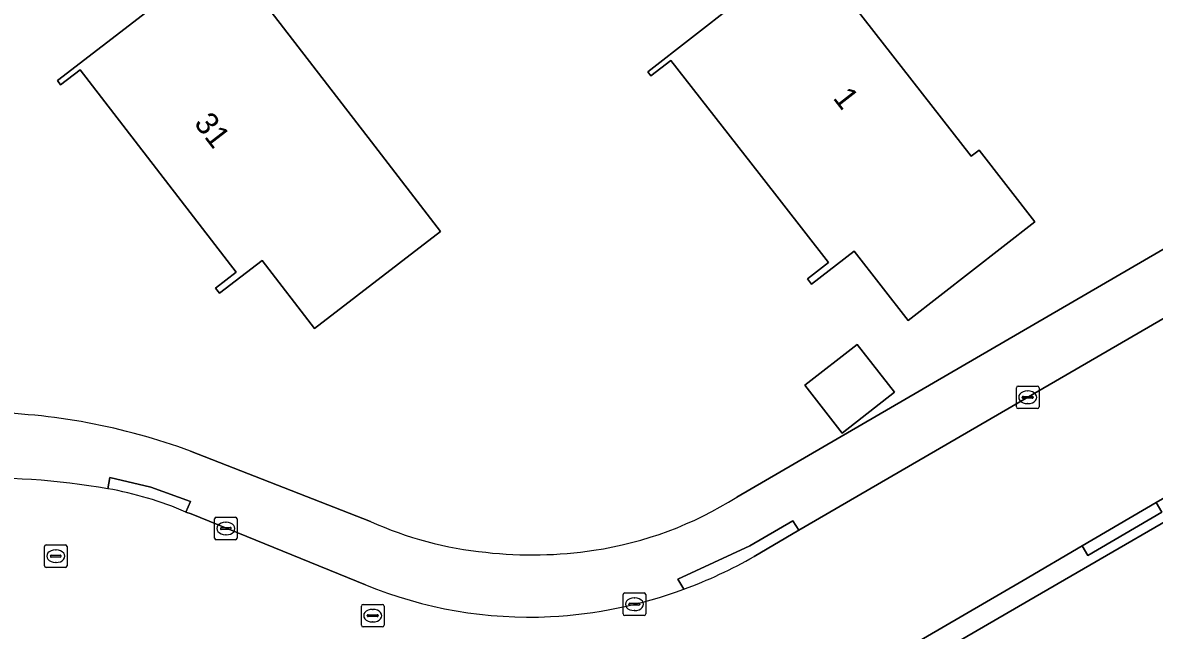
# Model space of a CAD drawing. Extents: x 159352 to 160617, y 385888 to 387323.
# Drawn here: x 160273.3 to 160323.4, y 386469.1 to 386496 of the extents above; entities that cross this region are included whole.
import ezdxf

# ---------------------------------------------------------------- set-up
doc = ezdxf.new("R2010")
doc.units = 0
for name, color, linetype in [('IMGEO_Erf', 7, 'Continuous'), ('IMGEO_Kolk', 7, 'Continuous'), ('IMGEO_Pand', 7, 'Continuous'), ('IMGEO_Pand_nummerreeks', 7, 'Continuous'), ('IMGEO_Rijbaan_lokaal_open', 7, 'Continuous'), ('IMGEO_Rioolput', 7, 'Continuous'), ('IMGEO_Voetpad_open', 7, 'Continuous')]:
    doc.layers.add(name, color=color, linetype=linetype)

msp = doc.modelspace()

# ---------------------------------------------------------------- linework, layer by layer
at = {"layer": 'IMGEO_Erf'}
for points in [[(160315.332, 386490.075), (160315.675, 386490.342), (160318.145, 386487.17), (160312.534, 386482.8), (160310.143, 386485.87), (160308.258, 386484.402), (160308.077, 386484.634), (160309.008, 386485.359), (160305.936, 386489.304), (160302.032, 386494.316), (160301.15, 386493.628), (160301.013, 386493.804), (160304.882, 386496.817), (160302.521, 386499.85), (160302.714, 386500), (160304.062, 386501.05), (160305.513, 386502.18), (160304.541, 386503.428), (160306.789, 386505.179), (160307.761, 386503.931), (160308.006, 386504.122), (160310.647, 386500.731), (160309.708, 386500), (160308.397, 386498.979)], [(160288.779, 386490.703), (160291.83, 386486.742), (160286.254, 386482.448), (160283.934, 386485.46), (160282.039, 386484.001), (160281.863, 386484.228), (160282.777, 386484.932), (160275.871, 386493.898), (160275.01, 386493.234), (160274.867, 386493.42), (160278.829, 386496.471), (160282.286, 386499.134)], [(160311.938, 386479.616), (160309.613, 386477.806), (160307.961, 386479.927), (160310.285, 386481.738)]]:
    msp.add_lwpolyline(points, close=True, dxfattribs=at)
for points in [[(160304.952, 386474.975), (160333.618, 386491.636)], [(160282.655, 386438.417), (160283.982, 386436.851), (160287.744, 386440.125), (160297.549, 386428.762), (160299.519, 386426.479), (160345.818, 386453.664), (160350.519, 386456.414), (160336.2, 386481.011), (160318.165, 386470.564), (160309.647, 386465.615)], [(160280.755, 386477.009), (160288.725, 386473.9)]]:
    msp.add_lwpolyline(points, dxfattribs=at)
for centre, radius, start, end in [((160271.177, 386451.217), 27.513, 69.6278, 89.3214), ((160296.22, 386488.79), 16.344, 278.4691, 302.2951), ((160295.46, 386488.838), 16.386, 245.729, 264.3245), ((160295.884, 386490.57), 18.154, 263.5353, 278.6907)]:
    msp.add_arc(centre, radius, start, end, dxfattribs=at)
at = {"layer": 'IMGEO_Kolk'}
for p, q in [((160317.331, 386478.969), (160317.331, 386479.821)), ((160317.406, 386479.895), (160318.258, 386479.895)), ((160317.59, 386479.389), (160317.59, 386479.401)), ((160317.633, 386479.438), (160318.031, 386479.438)), ((160317.819, 386479.675), (160317.844, 386479.675)), ((160318.074, 386479.401), (160318.074, 386479.389)), ((160318.332, 386479.821), (160318.332, 386478.969)), ((160318.028, 386479.352), (160317.63, 386479.352)), ((160317.842, 386479.115), (160317.817, 386479.115)), ((160318.258, 386478.895), (160317.406, 386478.895)), ((160281.825, 386473.159), (160281.825, 386474.011)), ((160281.9, 386474.085), (160282.752, 386474.085)), ((160282.826, 386474.011), (160282.826, 386473.159)), ((160282.084, 386473.579), (160282.084, 386473.591)), ((160282.522, 386473.542), (160282.124, 386473.542)), ((160282.127, 386473.628), (160282.525, 386473.628)), ((160282.313, 386473.865), (160282.338, 386473.865)), ((160282.568, 386473.591), (160282.568, 386473.579)), ((160282.752, 386473.085), (160281.9, 386473.085)), ((160282.336, 386473.305), (160282.311, 386473.305)), ((160299.917, 386469.806), (160299.917, 386470.658)), ((160299.992, 386470.732), (160300.844, 386470.732)), ((160300.405, 386470.512), (160300.43, 386470.512)), ((160300.918, 386470.658), (160300.918, 386469.806)), ((160300.176, 386470.226), (160300.176, 386470.238)), ((160300.614, 386470.189), (160300.216, 386470.189)), ((160300.219, 386470.275), (160300.617, 386470.275)), ((160300.428, 386469.952), (160300.403, 386469.952)), ((160300.66, 386470.238), (160300.66, 386470.226)), ((160300.844, 386469.732), (160299.992, 386469.732))]:
    msp.add_line(p, q, dxfattribs=at)
for points in [[(160317.331, 386478.969), (160317.331, 386479.821)], [(160317.406, 386479.895), (160318.258, 386479.895)], [(160318.332, 386479.821), (160318.332, 386478.969)], [(160318.258, 386478.895), (160317.406, 386478.895)], [(160281.825, 386473.159), (160281.825, 386474.011)], [(160281.9, 386474.085), (160282.752, 386474.085)], [(160282.826, 386474.011), (160282.826, 386473.159)], [(160282.752, 386473.085), (160281.9, 386473.085)], [(160299.917, 386469.806), (160299.917, 386470.658)], [(160299.992, 386470.732), (160300.844, 386470.732)], [(160300.918, 386470.658), (160300.918, 386469.806)], [(160300.844, 386469.732), (160299.992, 386469.732)]]:
    msp.add_lwpolyline(points, dxfattribs=at)
for centre, radius, start, end in [((160317.408, 386479.819), 0.0765, 91.552, 178.448), ((160317.408, 386479.819), 0.0765, 91.552, 178.448), ((160317.63, 386479.398), 0.0403, 85.8775, 175.7526), ((160318.035, 386479.4), 0.0386, 1.7309, 96.639), ((160318.256, 386479.819), 0.0765, 1.552, 88.448), ((160318.256, 386479.819), 0.0765, 1.552, 88.448), ((160317.408, 386478.971), 0.0765, 181.552, 268.448), ((160317.408, 386478.971), 0.0765, 181.552, 268.448), ((160317.627, 386479.388), 0.0366, 178.938, 274.7102), ((160318.031, 386479.395), 0.043, 264.8664, 352.4533), ((160318.256, 386478.971), 0.0765, 271.552, 358.448), ((160318.256, 386478.971), 0.0765, 271.552, 358.448), ((160281.902, 386474.009), 0.0765, 91.552, 178.448), ((160281.902, 386474.009), 0.0765, 91.552, 178.448), ((160282.75, 386474.009), 0.0765, 1.552, 88.448), ((160282.75, 386474.009), 0.0765, 1.552, 88.448), ((160282.124, 386473.588), 0.0403, 85.8775, 175.7526), ((160282.121, 386473.578), 0.0366, 178.938, 274.7102), ((160282.525, 386473.585), 0.043, 264.8664, 352.4533), ((160282.529, 386473.59), 0.0386, 1.7309, 96.639), ((160281.902, 386473.161), 0.0765, 181.552, 268.448), ((160281.902, 386473.161), 0.0765, 181.552, 268.448), ((160282.75, 386473.161), 0.0765, 271.552, 358.448), ((160282.75, 386473.161), 0.0765, 271.552, 358.448), ((160299.994, 386470.656), 0.0765, 91.552, 178.448), ((160299.994, 386470.656), 0.0765, 91.552, 178.448), ((160300.842, 386470.656), 0.0765, 1.552, 88.448), ((160300.842, 386470.656), 0.0765, 1.552, 88.448), ((160300.216, 386470.235), 0.0403, 85.8775, 175.7526), ((160300.213, 386470.225), 0.0366, 178.938, 274.7102), ((160300.617, 386470.232), 0.043, 264.8664, 352.4533), ((160300.621, 386470.237), 0.0386, 1.7309, 96.639), ((160299.994, 386469.808), 0.0765, 181.552, 268.448), ((160299.994, 386469.808), 0.0765, 181.552, 268.448), ((160300.842, 386469.808), 0.0765, 271.552, 358.448), ((160300.842, 386469.808), 0.0765, 271.552, 358.448)]:
    msp.add_arc(centre, radius, start, end, dxfattribs=at)
for centre, major_axis, ratio, start_param, end_param in [((160317.818, 386479.395), (-0.387, 0.002), 0.722429, 4.712389, 7.853982), ((160317.843, 386479.395), (-0.39, 0.002), 0.717154, 1.570796, 4.712389), ((160282.312, 386473.585), (-0.387, 0.002), 0.722429, 4.712389, 7.853982), ((160282.337, 386473.585), (-0.39, 0.002), 0.717154, 1.570796, 4.712389), ((160300.404, 386470.232), (-0.387, 0.002), 0.722429, 4.712389, 7.853982), ((160300.429, 386470.232), (-0.39, 0.002), 0.717154, 1.570796, 4.712389)]:
    msp.add_ellipse(centre, major_axis=major_axis, ratio=ratio, start_param=start_param, end_param=end_param, dxfattribs=at)
at = {"layer": 'IMGEO_Pand'}
for points in [[(160308.397, 386498.979), (160309.708, 386500), (160310.647, 386500.731), (160308.006, 386504.122), (160307.761, 386503.931), (160306.789, 386505.179), (160304.541, 386503.428), (160305.513, 386502.18), (160304.062, 386501.05), (160302.714, 386500), (160302.521, 386499.85), (160304.882, 386496.817), (160301.013, 386493.804), (160301.15, 386493.628), (160302.032, 386494.316), (160305.936, 386489.304), (160309.008, 386485.359), (160308.077, 386484.634), (160308.258, 386484.402), (160310.143, 386485.87), (160312.534, 386482.8), (160318.145, 386487.17), (160315.675, 386490.342), (160315.332, 386490.075)], [(160274.867, 386493.42), (160275.01, 386493.234), (160275.871, 386493.898), (160282.777, 386484.932), (160281.863, 386484.228), (160282.039, 386484.001), (160283.934, 386485.46), (160286.254, 386482.448), (160291.83, 386486.742), (160288.779, 386490.703), (160282.286, 386499.134), (160278.829, 386496.471)], [(160311.938, 386479.616), (160310.285, 386481.738), (160307.961, 386479.927), (160309.613, 386477.806)]]:
    msp.add_lwpolyline(points, close=True, dxfattribs=at)
at = {"layer": 'IMGEO_Rijbaan_lokaal_open'}
for points in [[(160309.793, 386466.725), (160317.629, 386471.282), (160320.238, 386472.823), (160323.513, 386474.741), (160324.354, 386475.223), (160324.487, 386475.308), (160326.767, 386476.763), (160327.482, 386477.186), (160324.098, 386483.037), (160307.704, 386473.505), (160305.72, 386472.351)], [(160288.503, 386471.094), (160280.788, 386474.23), (160280.557, 386474.316)]]:
    msp.add_lwpolyline(points, dxfattribs=at)
for centre, radius, start, end in [((160271.454, 386442.204), 33.623, 80.3282, 91.9213), ((160274.225, 386459.433), 16.174, 66.9505, 79.7484), ((160295.554, 386490.069), 20.428, 290.1743, 299.8454), ((160295.788, 386488.891), 19.231, 247.7379, 272.7052), ((160295.594, 386490.015), 20.363, 273.1026, 290.1214)]:
    msp.add_arc(centre, radius, start, end, dxfattribs=at)
at = {"layer": 'IMGEO_Rioolput'}
for p, q in [((160274.295, 386471.934), (160274.295, 386472.786)), ((160274.37, 386472.86), (160275.222, 386472.86)), ((160274.597, 386472.403), (160274.995, 386472.403)), ((160274.783, 386472.64), (160274.808, 386472.64)), ((160275.296, 386472.786), (160275.296, 386471.934)), ((160274.554, 386472.354), (160274.554, 386472.366)), ((160274.992, 386472.317), (160274.594, 386472.317)), ((160274.806, 386472.08), (160274.781, 386472.08)), ((160275.038, 386472.366), (160275.038, 386472.354)), ((160275.222, 386471.86), (160274.37, 386471.86)), ((160288.329, 386469.3), (160288.329, 386470.152)), ((160288.404, 386470.226), (160289.256, 386470.226)), ((160288.817, 386470.006), (160288.842, 386470.006)), ((160289.33, 386470.152), (160289.33, 386469.3)), ((160288.588, 386469.72), (160288.588, 386469.732)), ((160289.026, 386469.683), (160288.628, 386469.683)), ((160288.631, 386469.769), (160289.029, 386469.769)), ((160288.84, 386469.446), (160288.815, 386469.446)), ((160289.072, 386469.732), (160289.072, 386469.72)), ((160289.256, 386469.226), (160288.404, 386469.226))]:
    msp.add_line(p, q, dxfattribs=at)
for points in [[(160274.295, 386471.934), (160274.295, 386472.786)], [(160274.37, 386472.86), (160275.222, 386472.86)], [(160275.296, 386472.786), (160275.296, 386471.934)], [(160275.222, 386471.86), (160274.37, 386471.86)], [(160288.329, 386469.3), (160288.329, 386470.152)], [(160288.404, 386470.226), (160289.256, 386470.226)], [(160289.33, 386470.152), (160289.33, 386469.3)], [(160289.256, 386469.226), (160288.404, 386469.226)]]:
    msp.add_lwpolyline(points, dxfattribs=at)
for centre, radius, start, end in [((160274.372, 386472.784), 0.0765, 91.552, 178.448), ((160274.372, 386472.784), 0.0765, 91.552, 178.448), ((160274.594, 386472.363), 0.0403, 85.8775, 175.7526), ((160274.999, 386472.365), 0.0386, 1.7309, 96.639), ((160275.22, 386472.784), 0.0765, 1.552, 88.448), ((160275.22, 386472.784), 0.0765, 1.552, 88.448), ((160274.372, 386471.936), 0.0765, 181.552, 268.448), ((160274.372, 386471.936), 0.0765, 181.552, 268.448), ((160274.591, 386472.353), 0.0366, 178.938, 274.7102), ((160274.995, 386472.36), 0.043, 264.8664, 352.4533), ((160275.22, 386471.936), 0.0765, 271.552, 358.448), ((160275.22, 386471.936), 0.0765, 271.552, 358.448), ((160288.406, 386470.15), 0.0765, 91.552, 178.448), ((160288.406, 386470.15), 0.0765, 91.552, 178.448), ((160289.254, 386470.15), 0.0765, 1.552, 88.448), ((160289.254, 386470.15), 0.0765, 1.552, 88.448), ((160288.628, 386469.729), 0.0403, 85.8775, 175.7526), ((160288.625, 386469.719), 0.0366, 178.938, 274.7102), ((160289.029, 386469.726), 0.043, 264.8664, 352.4533), ((160289.033, 386469.731), 0.0386, 1.7309, 96.639), ((160288.406, 386469.302), 0.0765, 181.552, 268.448), ((160288.406, 386469.302), 0.0765, 181.552, 268.448), ((160289.254, 386469.302), 0.0765, 271.552, 358.448), ((160289.254, 386469.302), 0.0765, 271.552, 358.448)]:
    msp.add_arc(centre, radius, start, end, dxfattribs=at)
for centre, major_axis, ratio, start_param, end_param in [((160274.782, 386472.36), (-0.387, 0.002), 0.722429, 4.712389, 7.853982), ((160274.807, 386472.36), (-0.39, 0.002), 0.717154, 1.570796, 4.712389), ((160288.816, 386469.726), (-0.387, 0.002), 0.722429, 4.712389, 7.853982), ((160288.841, 386469.726), (-0.39, 0.002), 0.717154, 1.570796, 4.712389)]:
    msp.add_ellipse(centre, major_axis=major_axis, ratio=ratio, start_param=start_param, end_param=end_param, dxfattribs=at)
at = {"layer": 'IMGEO_Voetpad_open'}
for points in [[(160406.276, 386522.016), (160405.743, 386522.844), (160398.735, 386518.642), (160387.612, 386512.136), (160385.057, 386510.642), (160383.146, 386509.524), (160374.94, 386504.927), (160357.028, 386494.493), (160350.296, 386490.565), (160338.308, 386483.575), (160329.951, 386478.643), (160327.482, 386477.186), (160326.767, 386476.763), (160324.487, 386475.308), (160324.354, 386475.223), (160323.513, 386474.741), (160323.765, 386474.31), (160320.49, 386472.392), (160320.238, 386472.823), (160317.629, 386471.282), (160309.793, 386466.725)], [(160309.647, 386465.615), (160318.165, 386470.564), (160336.2, 386481.011), (160338.517, 386482.425), (160342.775, 386484.913), (160368.712, 386500), (160374.992, 386503.653), (160383.562, 386508.719), (160406.276, 386522.016)], [(160337.634, 386494.149), (160333.675, 386491.634), (160333.618, 386491.636), (160304.952, 386474.975)], [(160302.599, 386470.895), (160302.346, 386471.335), (160305.523, 386472.814), (160307.438, 386473.928), (160307.704, 386473.505), (160324.098, 386483.037), (160326.572, 386484.476), (160334.261, 386488.947)], [(160288.725, 386473.9), (160280.755, 386477.009)], [(160280.557, 386474.316), (160280.755, 386474.776), (160279.003, 386475.414), (160277.188, 386475.842), (160277.103, 386475.349)], [(160277.103, 386475.349), (160277.188, 386475.842), (160279.003, 386475.414), (160280.755, 386474.776), (160280.557, 386474.316), (160280.788, 386474.23), (160288.503, 386471.094)], [(160305.72, 386472.351), (160307.704, 386473.505), (160307.438, 386473.928), (160305.523, 386472.814), (160302.346, 386471.335), (160302.599, 386470.895)]]:
    msp.add_lwpolyline(points, dxfattribs=at)
msp.add_lwpolyline([(160323.513, 386474.741), (160320.238, 386472.823), (160320.49, 386472.392), (160323.765, 386474.31)], close=True, dxfattribs=at)
for centre, radius, start, end in [((160271.177, 386451.217), 27.513, 69.6278, 89.3214), ((160271.454, 386442.204), 33.623, 80.3282, 91.9213), ((160274.225, 386459.433), 16.174, 66.9505, 79.7484), ((160296.22, 386488.79), 16.344, 278.4691, 302.2951), ((160295.46, 386488.838), 16.386, 245.729, 264.3245), ((160295.884, 386490.57), 18.154, 263.5353, 278.6907), ((160295.554, 386490.069), 20.428, 290.1743, 299.8454), ((160295.788, 386488.891), 19.231, 247.7379, 272.7052), ((160295.594, 386490.015), 20.363, 273.1026, 290.1214)]:
    msp.add_arc(centre, radius, start, end, dxfattribs=at)

# ---------------------------------------------------------------- texts
at = {"layer": 'IMGEO_Pand_nummerreeks'}
for s, rotation, p in [('1', 307.9124, (160309.178, 386492.639)), ('31', 307.605, (160280.885, 386491.518))]:
    msp.add_text(s, height=1, rotation=rotation, dxfattribs=at).set_placement(p)

doc.saveas('drawing.dxf')
